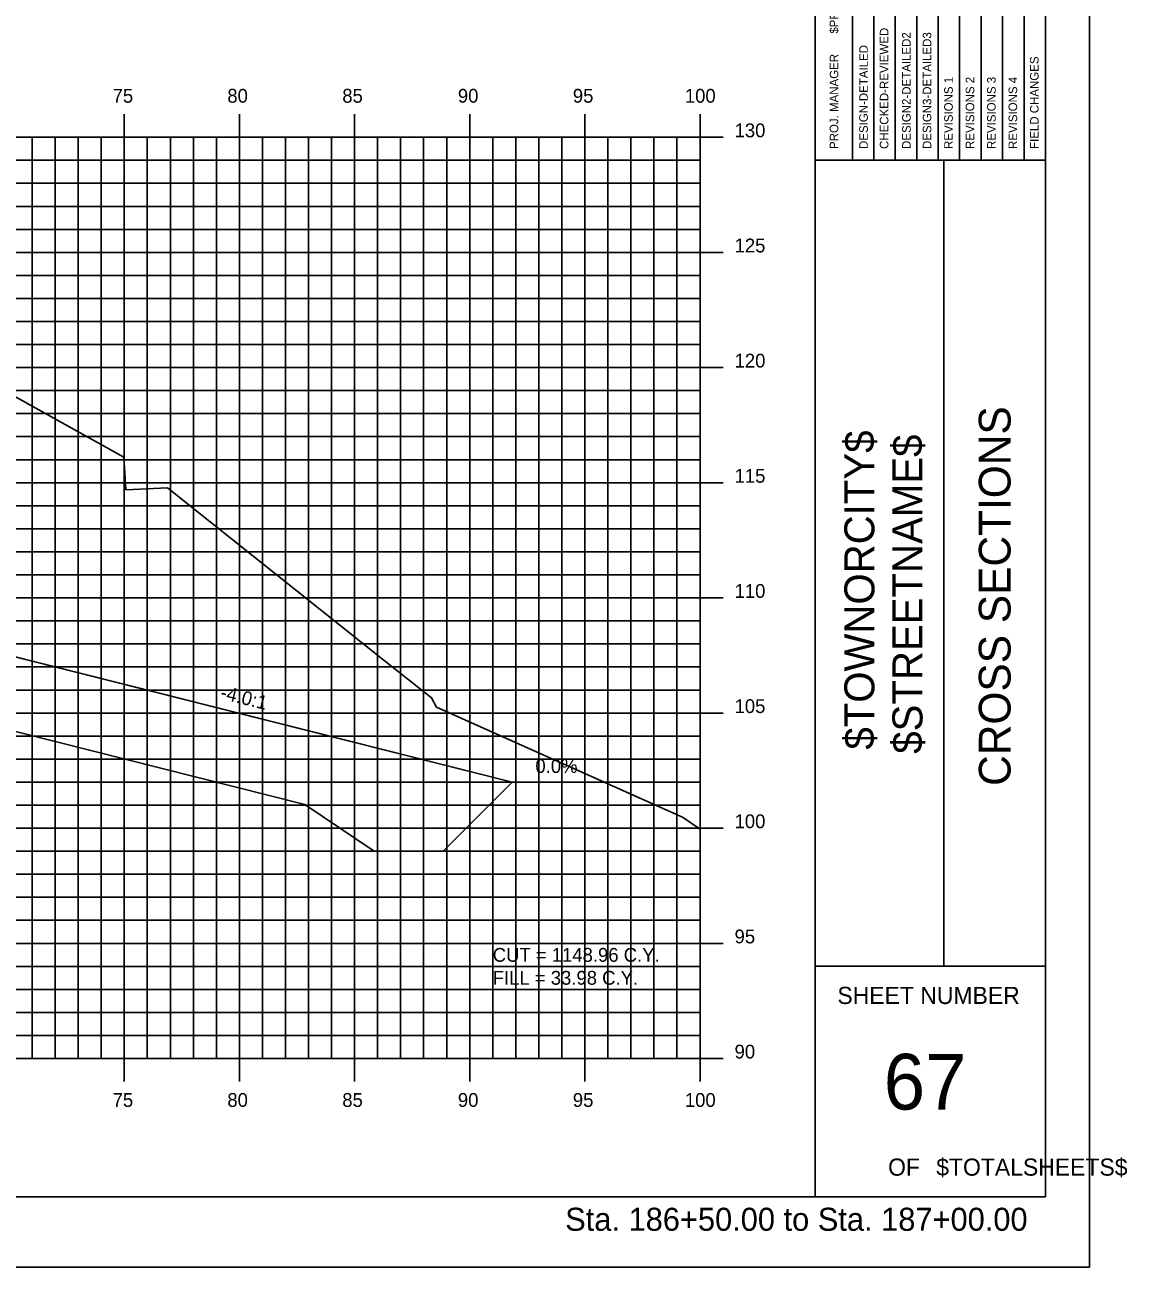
# Model space of a CAD drawing. Extents: x 850598 to 870284, y 366541 to 366651.
# Drawn here: x 860922.4 to 860970.2, y 366541.2 to 366595.1 of the extents above; entities that cross this region are included whole.
import ezdxf

# ---------------------------------------------------------------- set-up
doc = ezdxf.new("R2010")
doc.units = 0
for name, color, linetype in [('ANNOTATION', 7, 'Continuous'), ('BORDER', 7, 'Continuous'), ('D_Drainage_RipRap', 7, 'Continuous'), ('D_Roadway_Centerline', 7, 'Continuous'), ('D_Roadway_SlopeLines', 7, 'Continuous'), ('D_Text_Standard', 7, 'Continuous'), ('H_V ANNOTATION', 7, 'Continuous'), ('HIGHWAY_TITLE', 7, 'Continuous'), ('MAJOR', 7, 'Continuous'), ('MINOR', 7, 'Continuous'), ('PLOT BOUNDARY', 7, 'Continuous'), ('S_Roadway_Centerline', 7, 'Continuous')]:
    doc.layers.add(name, color=color, linetype=linetype)

msp = doc.modelspace()

# ---------------------------------------------------------------- linework, layer by layer
at = {"layer": 'BORDER'}
for p, q in [((860956.698, 366544.225), (860956.698, 366649.225)), ((860966.698, 366544.225), (860966.698, 366649.225)), ((860956.698, 366589.228), (860966.698, 366589.228)), ((860962.289, 366554.228), (860962.289, 366589.228)), ((860956.698, 366554.228), (860966.698, 366554.228)), ((860806.698, 366544.225), (860966.698, 366544.225))]:
    msp.add_line(p, q, dxfattribs=at)
for points in [[(860959.246, 366589.231), (860959.246, 366606.728)], [(860960.177, 366606.728), (860960.177, 366589.231)], [(860961.109, 366589.231), (860961.109, 366606.728)], [(860962.041, 366589.231), (860962.041, 366606.728)], [(860962.972, 366589.231), (860962.972, 366606.728)], [(860963.904, 366589.231), (860963.904, 366606.728)], [(860964.836, 366589.231), (860964.836, 366606.728)], [(860965.767, 366589.231), (860965.767, 366606.728)], [(860958.314, 366589.231), (860958.314, 366606.022)]]:
    msp.add_lwpolyline(points, dxfattribs=at)
at = {"layer": 'D_Drainage_RipRap'}
msp.add_lwpolyline([(860919.722, 366568.226), (860933.681, 366564.71), (860943.543, 366562.226), (860940.543, 366559.226), (860937.543, 366559.226), (860934.543, 366561.26), (860920.584, 366564.776), (860919.722, 366566.726), (860872.885, 366578.523), (860872.885, 366580.023)], close=True, dxfattribs=at)
at = {"layer": 'D_Roadway_Centerline'}
msp.add_lwpolyline([(860821.13, 366579.388), (860824.898, 366577.504), (860827.698, 366578.437), (860828.878, 366578.83), (860834.898, 366580.837), (860840.698, 366581.185), (860851.698, 366581.515), (860862.698, 366581.779), (860866.698, 366581.539), (860868.698, 366581.419), (860872.885, 366580.023), (860919.722, 366568.226), (860933.681, 366564.71), (860943.543, 366562.226), (860947.543, 366562.226)], dxfattribs=at)
at = {"layer": 'D_Roadway_SlopeLines'}
msp.add_lwpolyline([(860872.885, 366580.023), (860943.543, 366562.226), (860943.543, 366562.226)], dxfattribs=at)
at = {"layer": 'MAJOR'}
for p, q in [((860926.698, 366591.227), (860926.698, 366590.225)), ((860926.698, 366591.227), (860926.698, 366590.225)), ((860931.698, 366591.227), (860931.698, 366590.225)), ((860931.698, 366591.227), (860931.698, 366590.225)), ((860936.698, 366591.227), (860936.698, 366590.225)), ((860936.698, 366591.227), (860936.698, 366590.225)), ((860941.698, 366591.227), (860941.698, 366590.225)), ((860941.698, 366591.227), (860941.698, 366590.225)), ((860946.698, 366591.227), (860946.698, 366590.225)), ((860946.698, 366591.227), (860946.698, 366590.225)), ((860951.698, 366591.227), (860951.698, 366590.225)), ((860951.698, 366591.227), (860951.698, 366590.225)), ((860811.698, 366590.225), (860951.698, 366590.225)), ((860811.698, 366590.225), (860951.698, 366590.225)), ((860811.698, 366590.225), (860951.698, 366590.225)), ((860811.698, 366590.225), (860951.698, 366590.225)), ((860926.698, 366550.225), (860926.698, 366590.225)), ((860926.698, 366550.225), (860926.698, 366590.225)), ((860931.698, 366550.225), (860931.698, 366590.225)), ((860931.698, 366550.225), (860931.698, 366590.225)), ((860936.698, 366550.225), (860936.698, 366590.225)), ((860936.698, 366550.225), (860936.698, 366590.225)), ((860941.698, 366550.225), (860941.698, 366590.225)), ((860941.698, 366550.225), (860941.698, 366590.225)), ((860946.698, 366550.225), (860946.698, 366590.225)), ((860946.698, 366550.225), (860946.698, 366590.225)), ((860952.7, 366590.225), (860950.696, 366590.225)), ((860952.7, 366590.225), (860950.696, 366590.225)), ((860951.698, 366550.225), (860951.698, 366590.225)), ((860951.698, 366550.225), (860951.698, 366590.225)), ((860951.698, 366550.225), (860951.698, 366590.225)), ((860951.698, 366550.225), (860951.698, 366590.225)), ((860811.698, 366585.225), (860951.698, 366585.225)), ((860811.698, 366585.225), (860951.698, 366585.225)), ((860952.7, 366585.225), (860950.696, 366585.225)), ((860952.7, 366585.225), (860950.696, 366585.225)), ((860811.698, 366580.225), (860951.698, 366580.225)), ((860811.698, 366580.225), (860951.698, 366580.225)), ((860952.7, 366580.225), (860950.696, 366580.225)), ((860952.7, 366580.225), (860950.696, 366580.225)), ((860811.698, 366575.225), (860951.698, 366575.225)), ((860811.698, 366575.225), (860951.698, 366575.225)), ((860952.7, 366575.225), (860950.696, 366575.225)), ((860952.7, 366575.225), (860950.696, 366575.225)), ((860811.698, 366570.225), (860951.698, 366570.225)), ((860811.698, 366570.225), (860951.698, 366570.225)), ((860952.7, 366570.225), (860950.696, 366570.225)), ((860952.7, 366570.225), (860950.696, 366570.225)), ((860811.698, 366565.225), (860951.698, 366565.225)), ((860811.698, 366565.225), (860951.698, 366565.225)), ((860952.7, 366565.225), (860950.696, 366565.225)), ((860952.7, 366565.225), (860950.696, 366565.225)), ((860811.698, 366560.225), (860951.698, 366560.225)), ((860811.698, 366560.225), (860951.698, 366560.225)), ((860952.7, 366560.225), (860950.696, 366560.225)), ((860952.7, 366560.225), (860950.696, 366560.225)), ((860811.698, 366555.225), (860951.698, 366555.225)), ((860811.698, 366555.225), (860951.698, 366555.225)), ((860952.7, 366555.225), (860950.696, 366555.225)), ((860952.7, 366555.225), (860950.696, 366555.225)), ((860811.698, 366550.225), (860951.698, 366550.225)), ((860811.698, 366550.225), (860951.698, 366550.225)), ((860811.698, 366550.225), (860951.698, 366550.225)), ((860811.698, 366550.225), (860951.698, 366550.225)), ((860926.698, 366549.223), (860926.698, 366550.225)), ((860926.698, 366549.223), (860926.698, 366550.225)), ((860931.698, 366549.223), (860931.698, 366550.225)), ((860931.698, 366549.223), (860931.698, 366550.225)), ((860936.698, 366549.223), (860936.698, 366550.225)), ((860936.698, 366549.223), (860936.698, 366550.225)), ((860941.698, 366549.223), (860941.698, 366550.225)), ((860941.698, 366549.223), (860941.698, 366550.225)), ((860946.698, 366549.223), (860946.698, 366550.225)), ((860946.698, 366549.223), (860946.698, 366550.225)), ((860952.7, 366550.225), (860950.696, 366550.225)), ((860952.7, 366550.225), (860950.696, 366550.225)), ((860951.698, 366549.223), (860951.698, 366550.225)), ((860951.698, 366549.223), (860951.698, 366550.225))]:
    msp.add_line(p, q, dxfattribs=at)
at = {"layer": 'MINOR'}
for p, q in [((860922.698, 366550.225), (860922.698, 366590.225)), ((860922.698, 366550.225), (860922.698, 366590.225)), ((860923.698, 366550.225), (860923.698, 366590.225)), ((860923.698, 366550.225), (860923.698, 366590.225)), ((860924.698, 366550.225), (860924.698, 366590.225)), ((860924.698, 366550.225), (860924.698, 366590.225)), ((860925.698, 366550.225), (860925.698, 366590.225)), ((860925.698, 366550.225), (860925.698, 366590.225)), ((860927.698, 366550.225), (860927.698, 366590.225)), ((860927.698, 366550.225), (860927.698, 366590.225)), ((860928.698, 366550.225), (860928.698, 366590.225)), ((860928.698, 366550.225), (860928.698, 366590.225)), ((860929.698, 366550.225), (860929.698, 366590.225)), ((860929.698, 366550.225), (860929.698, 366590.225)), ((860930.698, 366550.225), (860930.698, 366590.225)), ((860930.698, 366550.225), (860930.698, 366590.225)), ((860932.698, 366550.225), (860932.698, 366590.225)), ((860932.698, 366550.225), (860932.698, 366590.225)), ((860933.698, 366550.225), (860933.698, 366590.225)), ((860933.698, 366550.225), (860933.698, 366590.225)), ((860934.698, 366550.225), (860934.698, 366590.225)), ((860934.698, 366550.225), (860934.698, 366590.225)), ((860935.698, 366550.225), (860935.698, 366590.225)), ((860935.698, 366550.225), (860935.698, 366590.225)), ((860937.698, 366550.225), (860937.698, 366590.225)), ((860937.698, 366550.225), (860937.698, 366590.225)), ((860938.698, 366550.225), (860938.698, 366590.225)), ((860938.698, 366550.225), (860938.698, 366590.225)), ((860939.698, 366550.225), (860939.698, 366590.225)), ((860939.698, 366550.225), (860939.698, 366590.225)), ((860940.698, 366550.225), (860940.698, 366590.225)), ((860940.698, 366550.225), (860940.698, 366590.225)), ((860942.698, 366550.225), (860942.698, 366590.225)), ((860942.698, 366550.225), (860942.698, 366590.225)), ((860943.698, 366550.225), (860943.698, 366590.225)), ((860943.698, 366550.225), (860943.698, 366590.225)), ((860944.698, 366550.225), (860944.698, 366590.225)), ((860944.698, 366550.225), (860944.698, 366590.225)), ((860945.698, 366550.225), (860945.698, 366590.225)), ((860945.698, 366550.225), (860945.698, 366590.225)), ((860947.698, 366550.225), (860947.698, 366590.225)), ((860947.698, 366550.225), (860947.698, 366590.225)), ((860948.698, 366550.225), (860948.698, 366590.225)), ((860948.698, 366550.225), (860948.698, 366590.225)), ((860949.698, 366550.225), (860949.698, 366590.225)), ((860949.698, 366550.225), (860949.698, 366590.225)), ((860950.698, 366550.225), (860950.698, 366590.225)), ((860950.698, 366550.225), (860950.698, 366590.225)), ((860811.698, 366589.225), (860951.698, 366589.225)), ((860811.698, 366589.225), (860951.698, 366589.225)), ((860951.698, 366589.225), (860950.696, 366589.225)), ((860951.698, 366589.225), (860950.696, 366589.225)), ((860811.698, 366588.225), (860951.698, 366588.225)), ((860811.698, 366588.225), (860951.698, 366588.225)), ((860951.698, 366588.225), (860950.696, 366588.225)), ((860951.698, 366588.225), (860950.696, 366588.225)), ((860811.698, 366587.225), (860951.698, 366587.225)), ((860811.698, 366587.225), (860951.698, 366587.225)), ((860951.698, 366587.225), (860950.696, 366587.225)), ((860951.698, 366587.225), (860950.696, 366587.225)), ((860811.698, 366586.225), (860951.698, 366586.225)), ((860811.698, 366586.225), (860951.698, 366586.225)), ((860951.698, 366586.225), (860950.696, 366586.225)), ((860951.698, 366586.225), (860950.696, 366586.225)), ((860811.698, 366584.225), (860951.698, 366584.225)), ((860811.698, 366584.225), (860951.698, 366584.225)), ((860951.698, 366584.225), (860950.696, 366584.225)), ((860951.698, 366584.225), (860950.696, 366584.225)), ((860811.698, 366583.225), (860951.698, 366583.225)), ((860811.698, 366583.225), (860951.698, 366583.225)), ((860951.698, 366583.225), (860950.696, 366583.225)), ((860951.698, 366583.225), (860950.696, 366583.225)), ((860811.698, 366582.225), (860951.698, 366582.225)), ((860811.698, 366582.225), (860951.698, 366582.225)), ((860951.698, 366582.225), (860950.696, 366582.225)), ((860951.698, 366582.225), (860950.696, 366582.225)), ((860811.698, 366581.225), (860951.698, 366581.225)), ((860811.698, 366581.225), (860951.698, 366581.225)), ((860951.698, 366581.225), (860950.696, 366581.225)), ((860951.698, 366581.225), (860950.696, 366581.225)), ((860811.698, 366579.225), (860951.698, 366579.225)), ((860811.698, 366579.225), (860951.698, 366579.225)), ((860951.698, 366579.225), (860950.696, 366579.225)), ((860951.698, 366579.225), (860950.696, 366579.225)), ((860811.698, 366578.225), (860951.698, 366578.225)), ((860811.698, 366578.225), (860951.698, 366578.225)), ((860951.698, 366578.225), (860950.696, 366578.225)), ((860951.698, 366578.225), (860950.696, 366578.225)), ((860811.698, 366577.225), (860951.698, 366577.225)), ((860811.698, 366577.225), (860951.698, 366577.225)), ((860951.698, 366577.225), (860950.696, 366577.225)), ((860951.698, 366577.225), (860950.696, 366577.225)), ((860811.698, 366576.225), (860951.698, 366576.225)), ((860811.698, 366576.225), (860951.698, 366576.225)), ((860951.698, 366576.225), (860950.696, 366576.225)), ((860951.698, 366576.225), (860950.696, 366576.225)), ((860811.698, 366574.225), (860951.698, 366574.225)), ((860811.698, 366574.225), (860951.698, 366574.225)), ((860951.698, 366574.225), (860950.696, 366574.225)), ((860951.698, 366574.225), (860950.696, 366574.225)), ((860811.698, 366573.225), (860951.698, 366573.225)), ((860811.698, 366573.225), (860951.698, 366573.225)), ((860951.698, 366573.225), (860950.696, 366573.225)), ((860951.698, 366573.225), (860950.696, 366573.225)), ((860811.698, 366572.225), (860951.698, 366572.225)), ((860811.698, 366572.225), (860951.698, 366572.225)), ((860951.698, 366572.225), (860950.696, 366572.225)), ((860951.698, 366572.225), (860950.696, 366572.225)), ((860811.698, 366571.225), (860951.698, 366571.225)), ((860811.698, 366571.225), (860951.698, 366571.225)), ((860951.698, 366571.225), (860950.696, 366571.225)), ((860951.698, 366571.225), (860950.696, 366571.225)), ((860811.698, 366569.225), (860951.698, 366569.225)), ((860811.698, 366569.225), (860951.698, 366569.225)), ((860951.698, 366569.225), (860950.696, 366569.225)), ((860951.698, 366569.225), (860950.696, 366569.225)), ((860811.698, 366568.225), (860951.698, 366568.225)), ((860811.698, 366568.225), (860951.698, 366568.225)), ((860951.698, 366568.225), (860950.696, 366568.225)), ((860951.698, 366568.225), (860950.696, 366568.225)), ((860811.698, 366567.225), (860951.698, 366567.225)), ((860811.698, 366567.225), (860951.698, 366567.225)), ((860951.698, 366567.225), (860950.696, 366567.225)), ((860951.698, 366567.225), (860950.696, 366567.225)), ((860811.698, 366566.225), (860951.698, 366566.225)), ((860811.698, 366566.225), (860951.698, 366566.225)), ((860951.698, 366566.225), (860950.696, 366566.225)), ((860951.698, 366566.225), (860950.696, 366566.225)), ((860811.698, 366564.225), (860951.698, 366564.225)), ((860811.698, 366564.225), (860951.698, 366564.225)), ((860951.698, 366564.225), (860950.696, 366564.225)), ((860951.698, 366564.225), (860950.696, 366564.225)), ((860811.698, 366563.225), (860951.698, 366563.225)), ((860811.698, 366563.225), (860951.698, 366563.225)), ((860951.698, 366563.225), (860950.696, 366563.225)), ((860951.698, 366563.225), (860950.696, 366563.225)), ((860811.698, 366562.225), (860951.698, 366562.225)), ((860811.698, 366562.225), (860951.698, 366562.225)), ((860951.698, 366562.225), (860950.696, 366562.225)), ((860951.698, 366562.225), (860950.696, 366562.225)), ((860811.698, 366561.225), (860951.698, 366561.225)), ((860811.698, 366561.225), (860951.698, 366561.225)), ((860951.698, 366561.225), (860950.696, 366561.225)), ((860951.698, 366561.225), (860950.696, 366561.225)), ((860811.698, 366559.225), (860951.698, 366559.225)), ((860811.698, 366559.225), (860951.698, 366559.225)), ((860951.698, 366559.225), (860950.696, 366559.225)), ((860951.698, 366559.225), (860950.696, 366559.225)), ((860811.698, 366558.225), (860951.698, 366558.225)), ((860811.698, 366558.225), (860951.698, 366558.225)), ((860951.698, 366558.225), (860950.696, 366558.225)), ((860951.698, 366558.225), (860950.696, 366558.225)), ((860811.698, 366557.225), (860951.698, 366557.225)), ((860811.698, 366557.225), (860951.698, 366557.225)), ((860951.698, 366557.225), (860950.696, 366557.225)), ((860951.698, 366557.225), (860950.696, 366557.225)), ((860811.698, 366556.225), (860951.698, 366556.225)), ((860811.698, 366556.225), (860951.698, 366556.225)), ((860951.698, 366556.225), (860950.696, 366556.225)), ((860951.698, 366556.225), (860950.696, 366556.225)), ((860811.698, 366554.225), (860951.698, 366554.225)), ((860811.698, 366554.225), (860951.698, 366554.225)), ((860951.698, 366554.225), (860950.696, 366554.225)), ((860951.698, 366554.225), (860950.696, 366554.225)), ((860811.698, 366553.225), (860951.698, 366553.225)), ((860811.698, 366553.225), (860951.698, 366553.225)), ((860951.698, 366553.225), (860950.696, 366553.225)), ((860951.698, 366553.225), (860950.696, 366553.225)), ((860811.698, 366552.225), (860951.698, 366552.225)), ((860811.698, 366552.225), (860951.698, 366552.225)), ((860951.698, 366552.225), (860950.696, 366552.225)), ((860951.698, 366552.225), (860950.696, 366552.225)), ((860811.698, 366551.225), (860951.698, 366551.225)), ((860811.698, 366551.225), (860951.698, 366551.225)), ((860951.698, 366551.225), (860950.696, 366551.225)), ((860951.698, 366551.225), (860950.696, 366551.225))]:
    msp.add_line(p, q, dxfattribs=at)
at = {"layer": 'PLOT BOUNDARY'}
msp.add_lwpolyline([(860798.605, 366541.166), (860968.605, 366541.166), (860968.605, 366651.166), (860798.605, 366651.166)], close=True, dxfattribs=at)
at = {"layer": 'S_Roadway_Centerline'}
msp.add_lwpolyline([(860871.683, 366579.838), (860877.693, 366580.388), (860885.416, 366580.22), (860888.681, 366580.11), (860889.81, 366580.02), (860892.385, 366579.815), (860893.581, 366579.623), (860896.66, 366579.109), (860898.737, 366578.563), (860902.53, 366577.469), (860905.973, 366578.416), (860909.732, 366579.816), (860916.739, 366579.195), (860921.846, 366579.021), (860926.674, 366576.331), (860926.769, 366574.92), (860928.579, 366575.007), (860937.91, 366567.558), (860940.039, 366565.887), (860940.252, 366565.482), (860950.684, 366560.824), (860950.865, 366560.738), (860950.941, 366560.705), (860951.698, 366560.187)], dxfattribs=at)

# ---------------------------------------------------------------- texts
at = {"layer": 'ANNOTATION'}
msp.add_text('-4.0:1', height=0.6, rotation=345.8624, dxfattribs=at).set_placement((860930.83, 366565.859))
msp.add_text('0.0%', height=0.6, dxfattribs=at).set_placement((860944.55, 366562.625))
at = {"layer": 'BORDER'}
for s, height, rotation, p in [('$PROJMANAGER$', 0.37275, 90, (860957.703, 366594.723)), ('CHECKED-REVIEWED', 0.37275, 90, (860959.879, 366589.716)), ('DESIGN2-DETAILED2', 0.37275, 90, (860960.848, 366589.716)), ('DESIGN3-DETAILED3', 0.37275, 90, (860961.743, 366589.716)), ('PROJ. MANAGER', 0.37275, 90, (860957.703, 366589.716)), ('DESIGN-DETAILED', 0.37275, 90, (860958.985, 366589.716)), ('FIELD CHANGES', 0.37275, 90, (860966.401, 366589.716)), ('REVISIONS 1', 0.37275, 90, (860962.674, 366589.716)), ('REVISIONS 2', 0.37275, 90, (860963.606, 366589.716)), ('REVISIONS 3', 0.37275, 90, (860964.538, 366589.716)), ('REVISIONS 4', 0.37275, 90, (860965.469, 366589.716)), ('CROSS SECTIONS', 1.37787, 90, (860965.183, 366562.062)), ('SHEET NUMBER', 0.74527, 360, (860957.664, 366552.592)), ('67', 2.4194, 360, (860959.674, 366548.008)), ('OF', 0.7453, 360, (860959.865, 366545.138)), ('$TOTALSHEETS$', 0.74527, 360, (860961.955, 366545.138))]:
    msp.add_text(s, height=height, rotation=rotation, dxfattribs=at).set_placement(p)
at = {"layer": 'D_Text_Standard'}
for s, p in [('CUT = 1148.96 C.Y.', (860942.698, 366554.425)), ('FILL = 33.98 C.Y.', (860942.698, 366553.429))]:
    msp.add_text(s, height=0.6, dxfattribs=at).set_placement(p)
at = {"layer": 'H_V ANNOTATION'}
for s, height, p in [('75', 0.6, (860926.192, 366591.725)), ('80', 0.6, (860931.173, 366591.725)), ('85', 0.6, (860936.165, 366591.725)), ('90', 0.6, (860941.184, 366591.725)), ('95', 0.6, (860946.176, 366591.725)), ('100', 0.6, (860951.04, 366591.725)), ('130', 0.6, (860953.198, 366590.225)), ('125', 0.6, (860953.198, 366585.225)), ('120', 0.6, (860953.198, 366580.225)), ('115', 0.6, (860953.198, 366575.225)), ('110', 0.6, (860953.198, 366570.225)), ('105', 0.6, (860953.198, 366565.225)), ('100', 0.6, (860953.198, 366560.225)), ('95', 0.6, (860953.198, 366555.225)), ('90', 0.6, (860953.198, 366550.225)), ('75', 0.6, (860926.192, 366548.125)), ('80', 0.6, (860931.173, 366548.125)), ('85', 0.6, (860936.165, 366548.125)), ('90', 0.6, (860941.184, 366548.125)), ('95', 0.6, (860946.176, 366548.125)), ('100', 0.6, (860951.04, 366548.125)), ('Sta. 186+50.00 to Sta. 187+00.00', 1.0002, (860945.844, 366542.745))]:
    msp.add_text(s, height=height, dxfattribs=at).set_placement(p)
at = {"layer": 'HIGHWAY_TITLE'}
for s, p in [('$TOWNORCITY$', (860959.271, 366563.637)), ('$STREETNAME$', (860961.358, 366563.457))]:
    msp.add_text(s, height=1.30428, rotation=90, dxfattribs=at).set_placement(p)

doc.saveas('drawing.dxf')
